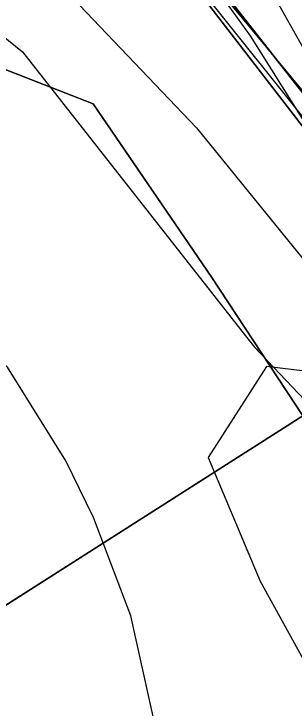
# Model space of a CAD drawing. Extents: x -706130 to -698555, y -971544 to -967260.
# Drawn here: x -704735.9 to -704692.8, y -968789.5 to -968682.8 of the extents above; entities that cross this region are included whole.
import ezdxf

# ---------------------------------------------------------------- set-up
doc = ezdxf.new("R2010")
doc.units = 0
for name, color, linetype in [('BPEJ hranice S', 7, 'Continuous'), ('BPEJ I-II trida ochrany S', 7, 'Continuous'), ('Kanalizace_Polesí N NEZAPINAT', 7, 'Continuous'), ('KN_Hranice_katastrální území', 7, 'Continuous'), ('KN_Hranice_parcel', 7, 'Continuous'), ('KN_Polygon parcely', 7, 'Continuous'), ('KN_POZEMKY_10_LESNI POZEMEK', 7, 'Continuous'), ('KN_POZEMKY_11_VODNI_PLOCHA', 7, 'Continuous'), ('KN_POZEMKY_14_OSTATNI PLOCHA', 7, 'Continuous'), ('KN_POZEMKY_2_ORNA PUDA', 7, 'Continuous'), ('KN_VYUZITI_11_vodni plocha_zamokrena plocha', 7, 'Continuous'), ('KN_VYUZITI_17_ostatni plocha_ostatni komunikace', 7, 'Continuous'), ('OP lesa 30 m', 7, 'Continuous'), ('Plochy lesní všeobecné S', 7, 'Continuous'), ('Plochy smíšené nezastavěného území všeobecné S', 7, 'Continuous'), ('Plochy verejnych prostranstvi - komunikace ostatni S', 7, 'Continuous'), ('Plochy vodní a vodnich toku_linie pozemni tok S', 7, 'Continuous'), ('Plochy zemědělské všeobecné CELEK S', 7, 'Continuous'), ('Regulační bloky v krajině S', 7, 'Continuous'), ('Regulační bloky zastavěné S', 7, 'Continuous'), ('Sesuvné území S', 7, 'Continuous'), ('Vodovodní řady - rozváděcí S', 7, 'Continuous'), ('VÝŠKOPIS_vrstevnice hlavní', 7, 'Continuous')]:
    doc.layers.add(name, color=color, linetype=linetype)

msp = doc.modelspace()

# ---------------------------------------------------------------- linework, layer by layer
at = {"layer": 'BPEJ hranice S'}
msp.add_lwpolyline([(-704774.57, -968641.82), (-704779.23, -968683.71), (-704758.13, -968683.19), (-704723.7, -968696.64), (-704705.41, -968723.3), (-704691.41, -968744.58)], dxfattribs=at)
at = {"layer": 'BPEJ I-II trida ochrany S'}
msp.add_line((-704723.7, -968696.64), (-704758.13, -968683.19), dxfattribs=at)
msp.add_lwpolyline([(-704691.41, -968744.58), (-704705.41, -968723.3), (-704723.7, -968696.64)], dxfattribs=at)
at = {"layer": 'Kanalizace_Polesí N NEZAPINAT'}
msp.add_lwpolyline([(-704466.95, -968836.87), (-704536.67, -968831.91), (-704567.95, -968808.05), (-704625.2, -968761.16), (-704633.57, -968757.27), (-704656.29, -968736.93), (-704713.42, -968668.1), (-704733.1, -968652.72), (-704746.85, -968647.67), (-704775.67, -968642.16), (-704784.74, -968606.28), (-704807.41, -968567.75), (-704814.68, -968557.61), (-704815.96, -968543.26), (-704809.72, -968525.03)], dxfattribs=at)
at = {"layer": 'KN_Hranice_katastrální území'}
for points in [[(-704676.09, -968714.47), (-704713.07, -968667.43), (-704693.37, -968655.55), (-704701.32, -968640.16), (-704713.48, -968606.7), (-704736.25, -968566.81), (-704811.29, -968560.14), (-704818.54, -968560.11), (-704819.22, -968566.79), (-704822.17, -968595.59), (-704826.01, -968624.26), (-704832.72, -968642.15), (-704857.92, -968671.12), (-704867.24, -968699.86), (-704877.6, -968761.1), (-704886.1, -968825.16), (-704885.82, -968841.68), (-704886.02, -968857.61), (-704883.15, -968893.04), (-704882.15, -968916.72), (-704882.51, -968946.49)], [(-704882.51, -968946.49), (-704882.15, -968916.72), (-704883.15, -968893.04), (-704886.02, -968857.61), (-704885.82, -968841.68), (-704886.1, -968825.16), (-704877.6, -968761.1), (-704867.24, -968699.86), (-704857.92, -968671.12), (-704832.72, -968642.15), (-704826.01, -968624.26), (-704822.17, -968595.59), (-704819.22, -968566.79), (-704818.54, -968560.11), (-704811.29, -968560.14), (-704736.25, -968566.81), (-704713.48, -968606.7), (-704701.32, -968640.16), (-704693.37, -968655.55), (-704713.07, -968667.43), (-704676.09, -968714.47)]]:
    msp.add_lwpolyline(points, dxfattribs=at)
at = {"layer": 'KN_Hranice_parcel'}
msp.add_line((-704758.74, -968787.41), (-704691.41, -968744.58), dxfattribs=at)
for points in [[(-704657.77, -968738.66), (-704678.2, -968716.03), (-704691, -968700.67), (-704715.29, -968669.22), (-704734.01, -968653.04), (-704735.44, -968650.43)], [(-704655.11, -968736.58), (-704676.09, -968714.47), (-704713.07, -968667.43)], [(-704655.11, -968736.58), (-704676.09, -968714.47), (-704713.07, -968667.43)], [(-704691.41, -968744.58), (-704705.41, -968723.3), (-704723.7, -968696.64), (-704758.13, -968683.19), (-704779.23, -968683.71)]]:
    msp.add_lwpolyline(points, dxfattribs=at)
at = {"layer": 'KN_Polygon parcely'}
msp.add_lwpolyline([(-704814.89, -968543.6), (-704814.12, -968556.31), (-704811.29, -968560.14), (-704736.25, -968566.81), (-704713.48, -968606.7), (-704701.32, -968640.16), (-704693.37, -968655.55), (-704713.07, -968667.43), (-704676.09, -968714.47), (-704655.11, -968736.58), (-704623.71, -968717.98), (-704564.27, -968692.77), (-704542.08, -968689.15), (-704523.32, -968686.09), (-704484.45, -968665.15), (-704465.18, -968666.56)], dxfattribs=at)
for points in [[(-704655.11, -968736.58), (-704676.09, -968714.47), (-704713.07, -968667.43), (-704730.21, -968653.55), (-704747.39, -968623.31), (-704763.8, -968596.46), (-704787.21, -968581.31), (-704807.65, -968564.66), (-704801.26, -968572.58), (-704788.07, -968583.65), (-704765.59, -968597.96), (-704749.59, -968624.57), (-704735.44, -968650.43), (-704734.01, -968653.04), (-704715.29, -968669.22), (-704691, -968700.67), (-704678.2, -968716.03), (-704657.77, -968738.66), (-704656.98, -968738.04)], [(-704734.01, -968653.04), (-704735.44, -968650.43), (-704753, -968643.3), (-704769.57, -968642.18), (-704774.57, -968641.82), (-704779.23, -968683.71), (-704758.13, -968683.19), (-704723.7, -968696.64), (-704705.41, -968723.3), (-704691.41, -968744.58), (-704657.62, -968808.95), (-704622.77, -968866.56), (-704623.52, -968876.14), (-704613.52, -968870.91), (-704600.29, -968871.13), (-704601.97, -968841.18), (-704619.72, -968796.37), (-704623.88, -968788.82), (-704636.35, -968766.2), (-704657.77, -968738.66), (-704678.2, -968716.03), (-704691, -968700.67), (-704715.29, -968669.22)], [(-704759.83, -968778.89), (-704758.74, -968787.41), (-704691.41, -968744.58), (-704705.41, -968723.3), (-704723.7, -968696.64), (-704758.13, -968683.19), (-704779.23, -968683.71), (-704778.53, -968711.18), (-704762.63, -968764.99)], [(-704751.26, -968864.76), (-704724.65, -968847.17), (-704657.62, -968808.95), (-704691.41, -968744.58), (-704758.74, -968787.41), (-704757.27, -968829.18), (-704752.99, -968859.58)]]:
    msp.add_lwpolyline(points, close=True, dxfattribs=at)
at = {"layer": 'KN_POZEMKY_10_LESNI POZEMEK'}
msp.add_line((-704676.09, -968714.47), (-704713.07, -968667.43), dxfattribs=at)
at = {"layer": 'KN_POZEMKY_11_VODNI_PLOCHA'}
for p, q in [((-704715.29, -968669.22), (-704691, -968700.67)), ((-704723.7, -968696.64), (-704758.13, -968683.19)), ((-704705.41, -968723.3), (-704723.7, -968696.64)), ((-704691.41, -968744.58), (-704705.41, -968723.3))]:
    msp.add_line(p, q, dxfattribs=at)
at = {"layer": 'KN_POZEMKY_14_OSTATNI PLOCHA'}
for p, q in [((-704713.07, -968667.43), (-704676.09, -968714.47)), ((-704691, -968700.67), (-704715.29, -968669.22))]:
    msp.add_line(p, q, dxfattribs=at)
at = {"layer": 'KN_POZEMKY_2_ORNA PUDA'}
for p, q in [((-704758.13, -968683.19), (-704723.7, -968696.64)), ((-704723.7, -968696.64), (-704705.41, -968723.3)), ((-704705.41, -968723.3), (-704691.41, -968744.58)), ((-704691.41, -968744.58), (-704758.74, -968787.41)), ((-704758.74, -968787.41), (-704691.41, -968744.58))]:
    msp.add_line(p, q, dxfattribs=at)
at = {"layer": 'KN_VYUZITI_11_vodni plocha_zamokrena plocha'}
for p, q in [((-704715.29, -968669.22), (-704691, -968700.67)), ((-704723.7, -968696.64), (-704758.13, -968683.19)), ((-704705.41, -968723.3), (-704723.7, -968696.64)), ((-704691.41, -968744.58), (-704705.41, -968723.3))]:
    msp.add_line(p, q, dxfattribs=at)
at = {"layer": 'KN_VYUZITI_17_ostatni plocha_ostatni komunikace'}
for p, q in [((-704713.07, -968667.43), (-704676.09, -968714.47)), ((-704691, -968700.67), (-704715.29, -968669.22))]:
    msp.add_line(p, q, dxfattribs=at)
at = {"layer": 'OP lesa 30 m'}
msp.add_line((-704697.85, -968735.12), (-704676.87, -968757.23), dxfattribs=at)
msp.add_lwpolyline([(-704755.35, -968674.73), (-704748.09, -968677.67), (-704734.57, -968688.62), (-704699.67, -968733.01)], dxfattribs=at)
msp.add_arc((-704676.09, -968714.47), 30, 218.1723, 223.4978, dxfattribs=at)
at = {"layer": 'Plochy lesní všeobecné S'}
msp.add_line((-704713.07, -968667.43), (-704676.09, -968714.47), dxfattribs=at)
at = {"layer": 'Plochy smíšené nezastavěného území všeobecné S'}
for points in [[(-704657.77, -968738.66), (-704678.2, -968716.03), (-704691, -968700.67), (-704715.29, -968669.22), (-704734.01, -968653.04), (-704735.44, -968650.43)], [(-704779.23, -968683.71), (-704758.13, -968683.19), (-704723.7, -968696.64), (-704705.41, -968723.3), (-704691.41, -968744.58)]]:
    msp.add_lwpolyline(points, dxfattribs=at)
at = {"layer": 'Plochy verejnych prostranstvi - komunikace ostatni S'}
msp.add_line((-704676.09, -968714.47), (-704713.07, -968667.43), dxfattribs=at)
msp.add_lwpolyline([(-704735.44, -968650.43), (-704734.01, -968653.04), (-704715.29, -968669.22), (-704691, -968700.67), (-704678.2, -968716.03), (-704657.77, -968738.66)], dxfattribs=at)
at = {"layer": 'Plochy vodní a vodnich toku_linie pozemni tok S'}
msp.add_lwpolyline([(-704775.83, -968653.14), (-704774.72, -968653.23), (-704758.24, -968656.03), (-704744.91, -968661.42), (-704707.8, -968700.31), (-704674.25, -968741.56)], dxfattribs=at)
at = {"layer": 'Plochy zemědělské všeobecné CELEK S'}
for p, q in [((-704723.7, -968696.64), (-704758.13, -968683.19)), ((-704705.41, -968723.3), (-704723.7, -968696.64)), ((-704691.41, -968744.58), (-704705.41, -968723.3))]:
    msp.add_line(p, q, dxfattribs=at)
at = {"layer": 'Regulační bloky v krajině S'}
for p, q in [((-704713.07, -968667.43), (-704676.09, -968714.47)), ((-704723.7, -968696.64), (-704758.13, -968683.19)), ((-704705.41, -968723.3), (-704723.7, -968696.64)), ((-704691.41, -968744.58), (-704705.41, -968723.3))]:
    msp.add_line(p, q, dxfattribs=at)
for points in [[(-704657.77, -968738.66), (-704678.2, -968716.03), (-704691, -968700.67), (-704715.29, -968669.22), (-704734.01, -968653.04), (-704735.44, -968650.43)], [(-704779.23, -968683.71), (-704758.13, -968683.19), (-704723.7, -968696.64), (-704705.41, -968723.3), (-704691.41, -968744.58)]]:
    msp.add_lwpolyline(points, dxfattribs=at)
at = {"layer": 'Regulační bloky zastavěné S'}
msp.add_line((-704715.29, -968669.22), (-704691, -968700.67), dxfattribs=at)
at = {"layer": 'Sesuvné území S'}
msp.add_lwpolyline([(-704442, -968841), (-704473, -968848), (-704524, -968856), (-704534, -968850), (-704551, -968851), (-704594, -968825), (-704613, -968798), (-704636, -968782), (-704689, -968738), (-704697, -968737), (-704706, -968751), (-704698, -968770), (-704677, -968808), (-704683, -968832), (-704679, -968861), (-704655, -968876), (-704653, -968917), (-704649, -968952)], dxfattribs=at)
at = {"layer": 'Vodovodní řady - rozváděcí S'}
msp.add_lwpolyline([(-704602.91, -968828.45), (-704629.61, -968770.91), (-704688.52, -968702.28), (-704714.98, -968669.22), (-704750.07, -968641.67), (-704771.17, -968639.1)], dxfattribs=at)
at = {"layer": 'VÝŠKOPIS_vrstevnice hlavní'}
for points in [[(-704827.91, -968537.64), (-704827.19, -968560.76), (-704824.91, -968576.16), (-704823.06, -968592.14), (-704821.34, -968598.99), (-704817.92, -968606.13), (-704813.92, -968610.26), (-704807.08, -968615.4), (-704803.51, -968616.4), (-704795.52, -968616.11), (-704787.53, -968614.97), (-704775.55, -968615.54), (-704769.55, -968616.97), (-704761.14, -968620.25), (-704751.01, -968626.53), (-704742.02, -968634.8), (-704706.21, -968676.89), (-704699.5, -968686.16), (-704689.66, -968701.86), (-704678.1, -968716.98), (-704663.69, -968728.54), (-704651.71, -968735.1), (-704644.43, -968737.95)], [(-704798.81, -968580.84), (-704795.23, -968584.15), (-704788.96, -968587.72), (-704772.98, -968592.71), (-704766.99, -968595.57), (-704756.43, -968603.41), (-704747.44, -968612.12), (-704736.31, -968625.81), (-704729.04, -968637.23), (-704697.93, -968676.32), (-704690.09, -968690.3)], [(-704673.68, -968925.85), (-704695.08, -968898.89), (-704698.93, -968891.18), (-704704.92, -968875.77), (-704709.06, -968850.09), (-704711.49, -968824.41), (-704712.2, -968804.44), (-704713.34, -968795.88), (-704717.91, -968775.33), (-704723.61, -968760.21), (-704727.89, -968751.51), (-704736.88, -968737.1), (-704748.3, -968724.97), (-704754.43, -968719.98), (-704763.56, -968714.13)]]:
    msp.add_lwpolyline(points, dxfattribs=at)

doc.saveas('drawing.dxf')
